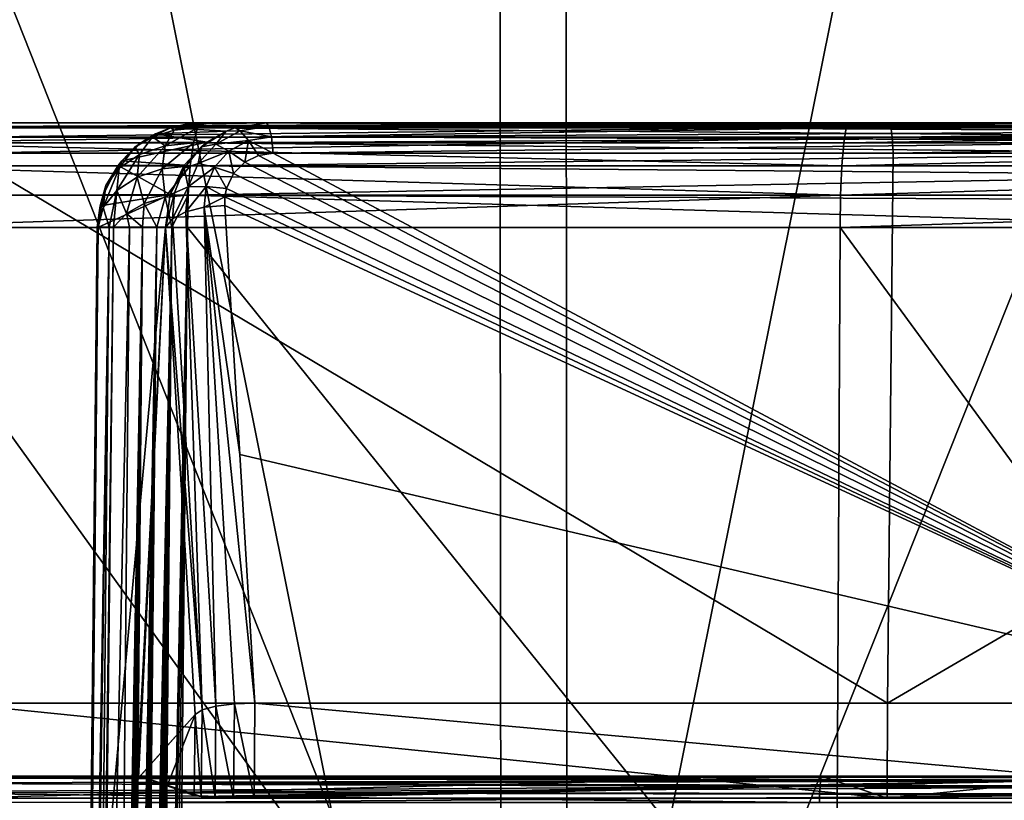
# Model space of a CAD drawing. Header units: metres. Extents: x -92 to 264, y -100 to 50.
# Tile 139 of 656: x -3.43 to -1.56, y -75.08 to -73.6. Entities that reach past the tile are written whole.
import ezdxf

# ---------------------------------------------------------------- set-up
doc = ezdxf.new("R2010")
doc.units = ezdxf.units.M
doc.layers.add('solid_21062050_01', color=7, linetype='CONTINUOUS')

msp = doc.modelspace()

# ---------------------------------------------------------------- linework, layer by layer
at = {"layer": 'solid_21062050_01'}
for points in [[(-5.032088, -64.201744, 19.990297), (-5.010141, -76.706161, 19.883404), (-2.517989, -76.706161, 20.265186)], [(-2.529018, -64.201744, 20.373753), (-5.032088, -64.201744, 19.990297), (-2.517989, -76.706161, 20.265186)], [(-5.032088, -64.201744, -28.982758), (-2.529018, -64.201744, -29.366213), (-5.010141, -76.706161, -28.875864)], [(-2.529018, -64.201744, -29.366213), (-2.517989, -76.706161, -29.257647), (-5.010141, -76.706161, -28.875864)], [(-2.529018, -64.201744, -29.366213), (0, -64.201744, -29.494469), (-2.517989, -76.706161, -29.257647)], [(-2.529018, -64.201744, 20.373753), (0, -76.706161, 20.392885), (0, -64.201744, 20.502008)], [(-2.529018, -64.201744, 20.373753), (-2.517989, -76.706161, 20.265186), (0, -76.706161, 20.392885)], [(-2.517989, -76.706161, -29.257647), (0, -64.201744, -29.494469), (0, -76.706161, -29.385345)], [(-4.770643, -70.231491, -26.940359), (-4.759741, -76.239906, -26.889069), (-2.39298, -76.239906, -27.263927)], [(-2.398461, -70.231491, -27.316074), (-4.770643, -70.231491, -26.940359), (-2.39298, -76.239906, -27.263927)], [(-4.770643, -70.231491, 17.947897), (-2.398461, -70.231491, 18.323614), (-4.759741, -76.239906, 17.896608)], [(-2.398461, -70.231491, 18.323614), (-2.39298, -76.239906, 18.271467), (-4.759741, -76.239906, 17.896608)], [(-2.398461, -70.231491, -27.316074), (0, -76.239906, -27.389338), (0, -70.231491, -27.441772)], [(-2.398461, -70.231491, -27.316074), (-2.39298, -76.239906, -27.263927), (0, -76.239906, -27.389338)], [(-2.398461, -70.231491, 18.323614), (0, -70.231491, 18.449312), (-2.39298, -76.239906, 18.271467)], [(0, -70.231491, 18.449312), (0, -76.239906, 18.396877), (-2.39298, -76.239906, 18.271467)], [(-3.70834, -73.809685, 17.455961), (-1.859345, -73.800003, 17.627474), (-3.698101, -73.800003, 17.395348)], [(-3.70834, -73.809685, 17.455961), (-1.864393, -73.809685, 17.688776), (-1.859345, -73.800003, 17.627474)], [(-3.553401, -73.800003, 16.583008), (-3.698101, -73.800003, 17.395348), (-1.859345, -73.800003, 17.627474)], [(-1.787284, -73.800003, 16.805531), (-3.553401, -73.800003, 16.583008), (-1.859345, -73.800003, 17.627474)], [(-3.54727, -73.807053, 16.546637), (-3.553401, -73.800003, 16.583008), (-1.787284, -73.800003, 16.805531)], [(-1.779836, -73.807053, 16.769176), (-3.54727, -73.807053, 16.546637), (-1.787284, -73.800003, 16.805531)], [(-1.779836, -73.807053, 16.769176), (-3.541994, -73.827263, 16.515339), (-3.54727, -73.807053, 16.546637)], [(-1.777189, -73.827263, 16.737549), (-3.541994, -73.827263, 16.515339), (-1.779836, -73.807053, 16.769176)], [(-3.022974, -73.809364, -25.655615), (-3.115639, -73.802353, -26.478012), (-3.145278, -73.80938, -26.473583)], [(-3.138658, -73.813866, -26.532707), (-3.145278, -73.80938, -26.473583), (-3.115639, -73.802353, -26.478012)], [(-3.138658, -73.813866, -26.532707), (-3.115639, -73.802353, -26.478012), (-3.08541, -73.800003, -26.482531)], [(-3.138658, -73.813866, -26.532707), (-3.08541, -73.800003, -26.482531), (-3.093928, -73.809624, -26.543228)], [(-3.115639, -73.802353, -26.478012), (-2.963449, -73.800003, -25.666468), (-3.08541, -73.800003, -26.482531)], [(-3.022974, -73.809364, -25.655615), (-2.963449, -73.800003, -25.666468), (-3.115639, -73.802353, -26.478012)], [(-1.035896, -73.80674, -26.725327), (-3.093928, -73.809624, -26.543228), (-3.08541, -73.800003, -26.482531)], [(-1.035896, -73.80674, -26.725327), (-1.038131, -73.826508, -26.773289), (-3.093928, -73.809624, -26.543228)], [(-0.992719, -73.800003, -25.84977), (-3.08541, -73.800003, -26.482531), (-2.963449, -73.800003, -25.666468)], [(-0.992719, -73.800003, -25.84977), (-1.033589, -73.800003, -26.673851), (-3.08541, -73.800003, -26.482531)], [(-1.035896, -73.80674, -26.725327), (-3.08541, -73.800003, -26.482531), (-1.033589, -73.800003, -26.673851)], [(-2.958651, -73.806183, -25.632193), (-2.963449, -73.800003, -25.666468), (-3.022974, -73.809364, -25.655615)], [(-3.013203, -73.815178, -25.620262), (-2.958651, -73.806183, -25.632193), (-3.022974, -73.809364, -25.655615)], [(-2.954055, -73.826462, -25.59936), (-2.958651, -73.806183, -25.632193), (-3.013203, -73.815178, -25.620262)], [(-2.958651, -73.806183, -25.632193), (-0.992719, -73.800003, -25.84977), (-2.963449, -73.800003, -25.666468)], [(-0.991334, -73.803993, -25.821863), (-0.992719, -73.800003, -25.84977), (-2.958651, -73.806183, -25.632193)], [(-0.990138, -73.815659, -25.796144), (-0.991334, -73.803993, -25.821863), (-2.958651, -73.806183, -25.632193)], [(-0.990138, -73.815659, -25.796144), (-2.958651, -73.806183, -25.632193), (-2.954055, -73.826462, -25.59936)], [(-1.864393, -73.809685, 17.688776), (-0.00186, -73.800003, 17.705469), (-1.859345, -73.800003, 17.627474)], [(-1.864393, -73.809685, 17.688776), (-0.001863, -73.809685, 17.766979), (-0.00186, -73.800003, 17.705469)], [(-0.894727, -73.800003, 16.861683), (-1.859345, -73.800003, 17.627474), (-0.00186, -73.800003, 17.705469)], [(-0.894727, -73.800003, 16.861683), (-1.787284, -73.800003, 16.805531), (-1.859345, -73.800003, 17.627474)], [(-1.779836, -73.807053, 16.769176), (-1.787284, -73.800003, 16.805531), (-0.894727, -73.800003, 16.861683)], [(-1.779836, -73.807053, 16.769176), (-0.894727, -73.800003, 16.861683), (-0.000001, -73.800003, 16.880379)], [(0, -73.807053, 16.843531), (-1.779836, -73.807053, 16.769176), (-0.000001, -73.800003, 16.880379)], [(-1.777189, -73.827263, 16.737549), (-1.779836, -73.807053, 16.769176), (0, -73.807053, 16.843531)], [(0, -73.827263, 16.81179), (-1.777189, -73.827263, 16.737549), (0, -73.807053, 16.843531)], [(-3.717597, -73.837822, 17.510756), (-1.869042, -73.837784, 17.744102), (-1.864393, -73.809685, 17.688776)], [(-3.70834, -73.809685, 17.455961), (-3.717597, -73.837822, 17.510756), (-1.864393, -73.809685, 17.688776)], [(-3.212915, -73.846092, -26.490021), (-3.200287, -73.837189, -26.465363), (-3.173682, -73.821022, -26.469337)], [(-3.212915, -73.846092, -26.490021), (-3.173682, -73.821022, -26.469337), (-3.179226, -73.826302, -26.514566)], [(-3.212915, -73.846092, -26.490021), (-3.179226, -73.826302, -26.514566), (-3.203915, -73.859772, -26.561855)], [(-3.179226, -73.826302, -26.514566), (-3.155729, -73.843338, -26.585066), (-3.203915, -73.859772, -26.561855)], [(-3.076669, -73.836861, -25.641315), (-3.173682, -73.821022, -26.469337), (-3.200287, -73.837189, -26.465363)], [(-3.179226, -73.826302, -26.514566), (-3.173682, -73.821022, -26.469337), (-3.145278, -73.80938, -26.473583)], [(-3.179226, -73.826302, -26.514566), (-3.145278, -73.80938, -26.473583), (-3.138658, -73.813866, -26.532707)], [(-3.179226, -73.826302, -26.514566), (-3.138658, -73.813866, -26.532707), (-3.155729, -73.843338, -26.585066)], [(-3.039915, -73.815758, -25.651648), (-3.145278, -73.80938, -26.473583), (-3.173682, -73.821022, -26.469337)], [(-3.076669, -73.836861, -25.641315), (-3.039915, -73.815758, -25.651648), (-3.173682, -73.821022, -26.469337)], [(-3.155729, -73.843338, -26.585066), (-3.093928, -73.809624, -26.543228), (-3.101655, -73.837715, -26.598286)], [(-3.138658, -73.813866, -26.532707), (-3.093928, -73.809624, -26.543228), (-3.155729, -73.843338, -26.585066)], [(-3.039915, -73.815758, -25.651648), (-3.022974, -73.809364, -25.655615), (-3.145278, -73.80938, -26.473583)], [(-1.038131, -73.826508, -26.773289), (-3.101655, -73.837715, -26.598286), (-3.093928, -73.809624, -26.543228)], [(-1.038131, -73.826508, -26.773289), (-1.040054, -73.857964, -26.81455), (-3.101655, -73.837715, -26.598286)], [(-3.086441, -73.845619, -25.631327), (-3.039915, -73.815758, -25.651648), (-3.076669, -73.836861, -25.641315)], [(-3.059404, -73.840309, -25.60181), (-3.039915, -73.815758, -25.651648), (-3.086441, -73.845619, -25.631327)], [(-3.059404, -73.840309, -25.60181), (-3.013203, -73.815178, -25.620262), (-3.039915, -73.815758, -25.651648)], [(-2.997633, -73.833656, -25.589827), (-3.013203, -73.815178, -25.620262), (-3.059404, -73.840309, -25.60181)], [(-3.013203, -73.815178, -25.620262), (-3.022974, -73.809364, -25.655615), (-3.039915, -73.815758, -25.651648)], [(-2.997633, -73.833656, -25.589827), (-2.954055, -73.826462, -25.59936), (-3.013203, -73.815178, -25.620262)], [(-2.954055, -73.826462, -25.59936), (-2.997633, -73.833656, -25.589827), (-2.950885, -73.857735, -25.576712)], [(-0.989142, -73.834068, -25.774714), (-0.990138, -73.815659, -25.796144), (-2.954055, -73.826462, -25.59936)], [(-0.989142, -73.834068, -25.774714), (-2.954055, -73.826462, -25.59936), (-2.950885, -73.857735, -25.576712)], [(-1.869042, -73.837784, 17.744102), (-0.001867, -73.837784, 17.822498), (-0.001863, -73.809685, 17.766979)], [(-1.864393, -73.809685, 17.688776), (-1.869042, -73.837784, 17.744102), (-0.001863, -73.809685, 17.766979)], [(-3.717597, -73.837822, 17.510756), (-3.724962, -73.881699, 17.554356), (-1.872743, -73.881599, 17.788141)], [(-3.717597, -73.837822, 17.510756), (-1.872743, -73.881599, 17.788141), (-1.869042, -73.837784, 17.744102)], [(-1.777189, -73.827263, 16.737549), (-3.538336, -73.857735, 16.493639), (-3.541994, -73.827263, 16.515339)], [(-1.777189, -73.827263, 16.737549), (-1.775354, -73.857735, 16.715618), (-3.538336, -73.857735, 16.493639)], [(-3.076669, -73.836861, -25.641315), (-3.200287, -73.837189, -26.465363), (-3.237544, -73.872177, -26.459793)], [(-3.119242, -73.88031, -25.624853), (-3.076669, -73.836861, -25.641315), (-3.237544, -73.872177, -26.459793)], [(-3.212915, -73.846092, -26.490021), (-3.237544, -73.872177, -26.459793), (-3.200287, -73.837189, -26.465363)], [(-3.155729, -73.843338, -26.585066), (-3.161025, -73.886993, -26.629198), (-3.208615, -73.902901, -26.606594)], [(-3.203915, -73.859772, -26.561855), (-3.155729, -73.843338, -26.585066), (-3.208615, -73.902901, -26.606594)], [(-3.161025, -73.886993, -26.629198), (-3.101655, -73.837715, -26.598286), (-3.107805, -73.881546, -26.642115)], [(-3.155729, -73.843338, -26.585066), (-3.101655, -73.837715, -26.598286), (-3.161025, -73.886993, -26.629198)], [(-3.086441, -73.845619, -25.631327), (-3.076669, -73.836861, -25.641315), (-3.119242, -73.88031, -25.624853)], [(-1.040054, -73.857964, -26.81455), (-3.107805, -73.881546, -26.642115), (-3.101655, -73.837715, -26.598286)], [(-3.092794, -73.877228, -25.57958), (-3.059404, -73.840309, -25.60181), (-3.086441, -73.845619, -25.631327)], [(-3.034827, -73.853935, -25.574965), (-3.059404, -73.840309, -25.60181), (-3.092794, -73.877228, -25.57958)], [(-3.034827, -73.853935, -25.574965), (-2.997633, -73.833656, -25.589827), (-3.059404, -73.840309, -25.60181)], [(-3.034827, -73.853935, -25.574965), (-3.004657, -73.87471, -25.561119), (-2.997633, -73.833656, -25.589827)], [(-2.997633, -73.833656, -25.589827), (-3.004657, -73.87471, -25.561119), (-2.978726, -73.861916, -25.570829)], [(-2.997633, -73.833656, -25.589827), (-2.978726, -73.861916, -25.570829), (-2.950885, -73.857735, -25.576712)], [(-0.989142, -73.834068, -25.774714), (-2.950885, -73.857735, -25.576712), (-0.988424, -73.857735, -25.759283)], [(-1.872743, -73.881599, 17.788141), (-0.001871, -73.881599, 17.866693), (-0.001867, -73.837784, 17.822498)], [(-1.869042, -73.837784, 17.744102), (-1.872743, -73.881599, 17.788141), (-0.001867, -73.837784, 17.822498)], [(0, -73.827263, 16.81179), (-1.775354, -73.857735, 16.715618), (-1.777189, -73.827263, 16.737549)], [(0, -73.827263, 16.81179), (0, -73.857735, 16.789785), (-1.775354, -73.857735, 16.715618)], [(-3.538336, -73.857735, 16.493639), (-1.786132, -74.900002, 16.226938), (-3.559016, -74.900002, 15.997023)], [(-3.538336, -73.857735, 16.493639), (-1.775354, -73.857735, 16.715618), (-1.786132, -74.900002, 16.226938)], [(-3.203915, -73.859772, -26.561855), (-3.208615, -73.902901, -26.606594), (-3.246884, -73.92804, -26.576059)], [(-3.242348, -73.885689, -26.530521), (-3.203915, -73.859772, -26.561855), (-3.246884, -73.92804, -26.576059)], [(-3.212915, -73.846092, -26.490021), (-3.242348, -73.885689, -26.530521), (-3.237544, -73.872177, -26.459793)], [(-3.212915, -73.846092, -26.490021), (-3.203915, -73.859772, -26.561855), (-3.242348, -73.885689, -26.530521)], [(-3.119308, -73.885979, -25.607534), (-3.086441, -73.845619, -25.631327), (-3.119242, -73.88031, -25.624853)], [(-3.092794, -73.877228, -25.57958), (-3.086441, -73.845619, -25.631327), (-3.119308, -73.885979, -25.607534)], [(-1.040054, -73.857964, -26.81455), (-1.041535, -73.898994, -26.846333), (-3.107805, -73.881546, -26.642115)], [(-3.06203, -73.884071, -25.556839), (-3.034827, -73.853935, -25.574965), (-3.092794, -73.877228, -25.57958)], [(-3.06203, -73.884071, -25.556839), (-3.025722, -73.895897, -25.548126), (-3.034827, -73.853935, -25.574965)], [(-3.034827, -73.853935, -25.574965), (-3.025722, -73.895897, -25.548126), (-3.004657, -73.87471, -25.561119)], [(-2.978726, -73.861916, -25.570829), (-3.004657, -73.87471, -25.561119), (-0.998169, -74.900002, -25.272266)], [(-2.950885, -73.857735, -25.576712), (-2.978726, -73.861916, -25.570829), (-0.998169, -74.900002, -25.272266)], [(-0.988424, -73.857735, -25.759283), (-2.950885, -73.857735, -25.576712), (-0.998169, -74.900002, -25.272266)], [(0, -73.857735, 16.789785), (0, -74.900002, 16.30377), (-1.786132, -74.900002, 16.226938)], [(-1.775354, -73.857735, 16.715618), (0, -73.857735, 16.789785), (-1.786132, -74.900002, 16.226938)], [(-3.724962, -73.881699, 17.554356), (-3.729721, -73.93705, 17.582531), (-1.875137, -73.936867, 17.816629)], [(-3.724962, -73.881699, 17.554356), (-1.875137, -73.936867, 17.816629), (-1.872743, -73.881599, 17.788141)], [(-3.146239, -73.935921, -25.607777), (-3.244519, -73.88118, -26.458752), (-3.273012, -73.9366, -26.454493)], [(-3.267943, -73.919006, -26.493574), (-3.273012, -73.9366, -26.454493), (-3.244519, -73.88118, -26.458752)], [(-3.267943, -73.919006, -26.493574), (-3.244519, -73.88118, -26.458752), (-3.237544, -73.872177, -26.459793)], [(-3.267943, -73.919006, -26.493574), (-3.237544, -73.872177, -26.459793), (-3.242348, -73.885689, -26.530521)], [(-3.119242, -73.88031, -25.624853), (-3.237544, -73.872177, -26.459793), (-3.244519, -73.88118, -26.458752)], [(-3.146239, -73.935921, -25.607777), (-3.119242, -73.88031, -25.624853), (-3.244519, -73.88118, -26.458752)], [(-3.155446, -73.940903, -26.660301), (-3.161025, -73.886993, -26.629198), (-3.107805, -73.881546, -26.642115)], [(-3.155446, -73.940903, -26.660301), (-3.107805, -73.881546, -26.642115), (-3.111784, -73.936867, -26.670464)], [(-3.119308, -73.885979, -25.607534), (-3.119242, -73.88031, -25.624853), (-3.146239, -73.935921, -25.607777)], [(-3.111752, -73.921326, -25.55603), (-3.092794, -73.877228, -25.57958), (-3.119308, -73.885979, -25.607534)], [(-1.041535, -73.898994, -26.846333), (-3.111784, -73.936867, -26.670464), (-3.107805, -73.881546, -26.642115)], [(-3.06203, -73.884071, -25.556839), (-3.092794, -73.877228, -25.57958), (-3.111752, -73.921326, -25.55603)], [(-3.004657, -73.87471, -25.561119), (-3.025722, -73.895897, -25.548126), (-0.998169, -74.900002, -25.272266)], [(-1.875137, -73.936867, 17.816629), (-0.001874, -73.936867, 17.895283), (-0.001871, -73.881599, 17.866693)], [(-1.872743, -73.881599, 17.788141), (-1.875137, -73.936867, 17.816629), (-0.001871, -73.881599, 17.866693)], [(-3.242348, -73.885689, -26.530521), (-3.246884, -73.92804, -26.576059), (-3.272861, -73.960457, -26.539963)], [(-3.267943, -73.919006, -26.493574), (-3.242348, -73.885689, -26.530521), (-3.272861, -73.960457, -26.539963)], [(-3.195219, -73.952744, -26.64287), (-3.208615, -73.902901, -26.606594), (-3.161025, -73.886993, -26.629198)], [(-3.155446, -73.940903, -26.660301), (-3.195219, -73.952744, -26.64287), (-3.161025, -73.886993, -26.629198)], [(-3.137747, -73.932655, -25.582836), (-3.119308, -73.885979, -25.607534), (-3.146239, -73.935921, -25.607777)], [(-3.111752, -73.921326, -25.55603), (-3.119308, -73.885979, -25.607534), (-3.137747, -73.932655, -25.582836)], [(-1.041535, -73.898994, -26.846333), (-1.042475, -73.946831, -26.866495), (-3.111784, -73.936867, -26.670464)], [(-3.077644, -73.920464, -25.537422), (-3.06203, -73.884071, -25.556839), (-3.111752, -73.921326, -25.55603)], [(-3.077644, -73.920464, -25.537422), (-3.039197, -73.924263, -25.532816), (-3.06203, -73.884071, -25.556839)], [(-3.06203, -73.884071, -25.556839), (-3.039197, -73.924263, -25.532816), (-3.025722, -73.895897, -25.548126)], [(-3.025722, -73.895897, -25.548126), (-3.039197, -73.924263, -25.532816), (-0.998169, -74.900002, -25.272266)], [(-3.267943, -73.919006, -26.493574), (-3.284549, -73.997871, -26.500948), (-3.278621, -73.957153, -26.453655)], [(-3.267943, -73.919006, -26.493574), (-3.272861, -73.960457, -26.539963), (-3.284549, -73.997871, -26.500948)], [(-3.267943, -73.919006, -26.493574), (-3.278621, -73.957153, -26.453655), (-3.273012, -73.9366, -26.454493)], [(-3.228573, -73.971634, -26.619278), (-3.246884, -73.92804, -26.576059), (-3.208615, -73.902901, -26.606594)], [(-3.195219, -73.952744, -26.64287), (-3.228573, -73.971634, -26.619278), (-3.208615, -73.902901, -26.606594)], [(-1.875137, -73.936867, 17.816629), (-3.731413, -73.998253, 17.592546), (-1.875993, -73.998253, 17.826811)], [(-3.729721, -73.93705, 17.582531), (-3.731413, -73.998253, 17.592546), (-1.875137, -73.936867, 17.816629)], [(-3.146239, -73.935921, -25.607777), (-3.283206, -73.998253, -26.452971), (-3.154515, -73.998253, -25.591875)], [(-3.146239, -73.935921, -25.607777), (-3.278621, -73.957153, -26.453655), (-3.283206, -73.998253, -26.452971)], [(-3.146239, -73.935921, -25.607777), (-3.273012, -73.9366, -26.454493), (-3.278621, -73.957153, -26.453655)], [(-3.261692, -73.997589, -26.576971), (-3.272861, -73.960457, -26.539963), (-3.246884, -73.92804, -26.576059)], [(-3.253575, -73.99749, -26.590763), (-3.261692, -73.997589, -26.576971), (-3.246884, -73.92804, -26.576059)], [(-3.228573, -73.971634, -26.619278), (-3.253575, -73.99749, -26.590763), (-3.246884, -73.92804, -26.576059)], [(-3.142847, -73.997993, -26.674095), (-3.155446, -73.940903, -26.660301), (-3.111784, -73.936867, -26.670464)], [(-3.137747, -73.932655, -25.582836), (-3.146239, -73.935921, -25.607777), (-3.154515, -73.998253, -25.591875)], [(-3.137747, -73.932655, -25.582836), (-3.154515, -73.998253, -25.591875), (-3.14182, -73.982224, -25.55887)], [(-3.142847, -73.997993, -26.674095), (-3.111784, -73.936867, -26.670464), (-3.113204, -73.998253, -26.680582)], [(-3.111752, -73.921326, -25.55603), (-3.14182, -73.982224, -25.55887), (-3.116099, -73.968735, -25.533049)], [(-3.111752, -73.921326, -25.55603), (-3.137747, -73.932655, -25.582836), (-3.14182, -73.982224, -25.55887)], [(-3.077644, -73.920464, -25.537422), (-3.116099, -73.968735, -25.533049), (-3.081244, -73.959831, -25.518343)], [(-3.077644, -73.920464, -25.537422), (-3.111752, -73.921326, -25.55603), (-3.116099, -73.968735, -25.533049)], [(-3.111784, -73.936867, -26.670464), (-1.042809, -73.998253, -26.873676), (-3.113204, -73.998253, -26.680582)], [(-1.042475, -73.946831, -26.866495), (-1.042809, -73.998253, -26.873676), (-3.111784, -73.936867, -26.670464)], [(-3.077644, -73.920464, -25.537422), (-3.081244, -73.959831, -25.518343), (-3.042219, -73.940125, -25.52491)], [(-3.077644, -73.920464, -25.537422), (-3.042219, -73.940125, -25.52491), (-3.039197, -73.924263, -25.532816)], [(-3.039197, -73.924263, -25.532816), (-3.042219, -73.940125, -25.52491), (-0.998169, -74.900002, -25.272266)], [(-0.001874, -73.936867, 17.895283), (-1.875993, -73.998253, 17.826811), (-0.001874, -73.998253, 17.9055)], [(-1.875137, -73.936867, 17.816629), (-1.875993, -73.998253, 17.826811), (-0.001874, -73.936867, 17.895283)], [(-3.284549, -73.997871, -26.500948), (-3.283206, -73.998253, -26.452971), (-3.278621, -73.957153, -26.453655)], [(-3.198442, -73.997665, -26.647511), (-3.228573, -73.971634, -26.619278), (-3.195219, -73.952744, -26.64287)], [(-3.171341, -73.99778, -26.663116), (-3.198442, -73.997665, -26.647511), (-3.195219, -73.952744, -26.64287)], [(-3.171341, -73.99778, -26.663116), (-3.195219, -73.952744, -26.64287), (-3.155446, -73.940903, -26.660301)], [(-3.142847, -73.997993, -26.674095), (-3.171341, -73.99778, -26.663116), (-3.155446, -73.940903, -26.660301)], [(-3.081244, -73.959831, -25.518343), (-3.042634, -73.956863, -25.51696), (-3.042219, -73.940125, -25.52491)], [(-3.081244, -73.959831, -25.518343), (-3.014159, -74.428963, -25.298645), (-3.042634, -73.956863, -25.51696)], [(-3.042219, -73.940125, -25.52491), (-3.042634, -73.956863, -25.51696), (-0.998169, -74.900002, -25.272266)], [(-3.042634, -73.956863, -25.51696), (-3.014159, -74.428963, -25.298645), (-0.998169, -74.900002, -25.272266)], [(-3.2825, -73.99778, -26.516453), (-3.284549, -73.997871, -26.500948), (-3.272861, -73.960457, -26.539963)], [(-3.261692, -73.997589, -26.576971), (-3.2825, -73.99778, -26.516453), (-3.272861, -73.960457, -26.539963)], [(-3.223034, -73.997513, -26.627628), (-3.253575, -73.99749, -26.590763), (-3.228573, -73.971634, -26.619278)], [(-3.198442, -73.997665, -26.647511), (-3.223034, -73.997513, -26.627628), (-3.228573, -73.971634, -26.619278)], [(-3.116099, -73.968735, -25.533049), (-3.14182, -73.982224, -25.55887), (-3.085544, -74.912857, -25.128204)], [(-3.081244, -73.959831, -25.518343), (-3.116099, -73.968735, -25.533049), (-3.059278, -74.905876, -25.099413)], [(-3.116099, -73.968735, -25.533049), (-3.085544, -74.912857, -25.128204), (-3.059278, -74.905876, -25.099413)], [(-3.081244, -73.959831, -25.518343), (-2.985424, -74.900002, -25.080866), (-3.014159, -74.428963, -25.298645)], [(-3.081244, -73.959831, -25.518343), (-3.024115, -74.901367, -25.082834), (-2.985424, -74.900002, -25.080866)], [(-3.081244, -73.959831, -25.518343), (-3.059278, -74.905876, -25.099413), (-3.024115, -74.901367, -25.082834)], [(-3.14182, -73.982224, -25.55887), (-3.154515, -73.998253, -25.591875), (-3.085544, -74.912857, -25.128204)], [(-1.889217, -76.558136, 17.848116), (-3.731413, -73.998253, 17.592546), (-3.74448, -75.277626, 17.60166)], [(-1.889217, -76.558136, 17.848116), (-1.875993, -73.998253, 17.826811), (-3.731413, -73.998253, 17.592546)], [(-3.315689, -77.053535, -26.509989), (-3.314496, -77.148758, -26.476324), (-3.284549, -73.997871, -26.500948)], [(-3.314942, -77.02668, -26.519655), (-3.315689, -77.053535, -26.509989), (-3.284549, -73.997871, -26.500948)], [(-3.314942, -77.02668, -26.519655), (-3.284549, -73.997871, -26.500948), (-3.2825, -73.99778, -26.516453)], [(-3.311397, -76.965691, -26.541664), (-3.314942, -77.02668, -26.519655), (-3.2825, -73.99778, -26.516453)], [(-3.284549, -73.997871, -26.500948), (-3.314496, -77.148758, -26.476324), (-3.298845, -75.572861, -26.464647)], [(-3.311397, -76.965691, -26.541664), (-3.2825, -73.99778, -26.516453), (-3.261692, -73.997589, -26.576971)], [(-3.305092, -76.904831, -26.563972), (-3.311397, -76.965691, -26.541664), (-3.261692, -73.997589, -26.576971)], [(-3.288975, -76.810966, -26.599049), (-3.305092, -76.904831, -26.563972), (-3.261692, -73.997589, -26.576971)], [(-3.284549, -73.997871, -26.500948), (-3.298845, -75.572861, -26.464647), (-3.283206, -73.998253, -26.452971)], [(-3.154515, -73.998253, -25.591875), (-3.298845, -75.572861, -26.464647), (-3.208573, -75.051888, -25.89138)], [(-3.154515, -73.998253, -25.591875), (-3.283206, -73.998253, -26.452971), (-3.298845, -75.572861, -26.464647)], [(-3.288975, -76.810966, -26.599049), (-3.261692, -73.997589, -26.576971), (-3.253575, -73.99749, -26.590763)], [(-3.28414, -76.790176, -26.606941), (-3.288975, -76.810966, -26.599049), (-3.253575, -73.99749, -26.590763)], [(-3.28414, -76.790176, -26.606941), (-3.253575, -73.99749, -26.590763), (-3.223034, -73.997513, -26.627628)], [(-3.28414, -76.790176, -26.606941), (-3.223034, -73.997513, -26.627628), (-3.248557, -76.684372, -26.648642)], [(-3.248557, -76.684372, -26.648642), (-3.223034, -73.997513, -26.627628), (-3.198442, -73.997665, -26.647511)], [(-3.243007, -76.67247, -26.653442), (-3.248557, -76.684372, -26.648642), (-3.198442, -73.997665, -26.647511)], [(-3.237403, -76.661072, -26.657949), (-3.243007, -76.67247, -26.653442), (-3.198442, -73.997665, -26.647511)], [(-3.231771, -76.650177, -26.662167), (-3.237403, -76.661072, -26.657949), (-3.198442, -73.997665, -26.647511)], [(-3.226119, -76.639786, -26.666105), (-3.231771, -76.650177, -26.662167), (-3.198442, -73.997665, -26.647511)], [(-3.220412, -76.629898, -26.669809), (-3.226119, -76.639786, -26.666105), (-3.198442, -73.997665, -26.647511)], [(-3.220412, -76.629898, -26.669809), (-3.198442, -73.997665, -26.647511), (-3.171341, -73.99778, -26.663116)], [(-3.21467, -76.620514, -26.673273), (-3.220412, -76.629898, -26.669809), (-3.171341, -73.99778, -26.663116)], [(-3.208855, -76.611649, -26.676529), (-3.21467, -76.620514, -26.673273), (-3.171341, -73.99778, -26.663116)], [(-3.202979, -76.603302, -26.679577), (-3.208855, -76.611649, -26.676529), (-3.171341, -73.99778, -26.663116)], [(-3.154515, -73.998253, -25.591875), (-3.208573, -75.051888, -25.89138), (-3.205951, -75.041229, -25.874464)], [(-3.098866, -74.921295, -25.165022), (-3.154515, -73.998253, -25.591875), (-3.205951, -75.041229, -25.874464)], [(-3.197011, -76.59552, -26.682438), (-3.202979, -76.603302, -26.679577), (-3.171341, -73.99778, -26.663116)], [(-3.197011, -76.59552, -26.682438), (-3.171341, -73.99778, -26.663116), (-3.142847, -73.997993, -26.674095)], [(-3.190939, -76.588303, -26.685114), (-3.197011, -76.59552, -26.682438), (-3.142847, -73.997993, -26.674095)], [(-3.184756, -76.581696, -26.687607), (-3.190939, -76.588303, -26.685114), (-3.142847, -73.997993, -26.674095)], [(-3.178426, -76.575775, -26.689928), (-3.184756, -76.581696, -26.687607), (-3.142847, -73.997993, -26.674095)], [(-3.171967, -76.570549, -26.692062), (-3.178426, -76.575775, -26.689928), (-3.142847, -73.997993, -26.674095)], [(-3.165379, -76.566193, -26.694002), (-3.171967, -76.570549, -26.692062), (-3.142847, -73.997993, -26.674095)], [(-3.165379, -76.566193, -26.694002), (-3.142847, -73.997993, -26.674095), (-3.113204, -73.998253, -26.680582)], [(-3.158655, -76.562683, -26.695745), (-3.165379, -76.566193, -26.694002), (-3.113204, -73.998253, -26.680582)], [(-3.148662, -76.559288, -26.697903), (-3.158655, -76.562683, -26.695745), (-3.113204, -73.998253, -26.680582)], [(-3.085544, -74.912857, -25.128204), (-3.154515, -73.998253, -25.591875), (-3.098866, -74.921295, -25.165022)], [(-3.148662, -76.559288, -26.697903), (-3.113204, -73.998253, -26.680582), (-3.126011, -75.277626, -26.690056)], [(-3.126011, -75.277626, -26.690056), (-3.113204, -73.998253, -26.680582), (-1.04934, -76.558136, -26.895735)], [(-1.04934, -76.558136, -26.895735), (-3.113204, -73.998253, -26.680582), (-1.042809, -73.998253, -26.873676)], [(-1.889217, -76.558136, 17.848116), (-0.001888, -76.558136, 17.927839), (-1.875993, -73.998253, 17.826811)], [(-0.001888, -76.558136, 17.927839), (-0.001874, -73.998253, 17.9055), (-1.875993, -73.998253, 17.826811)], [(-3.014159, -74.428963, -25.298645), (-2.985424, -74.900002, -25.080866), (-0.998169, -74.900002, -25.272266)], [(-1.786861, -75.080002, 16.226875), (-3.560557, -75.080002, 15.996755), (-3.559016, -74.900002, 15.997023)], [(-1.786861, -75.080002, 16.226875), (-3.559016, -74.900002, 15.997023), (-1.786132, -74.900002, 16.226938)], [(-3.059278, -74.905876, -25.099413), (-3.085544, -74.912857, -25.128204), (-3.060916, -75.078468, -25.099306)], [(-3.059278, -74.905876, -25.099413), (-3.060916, -75.078468, -25.099306), (-3.025804, -75.079605, -25.082659)], [(-3.024115, -74.901367, -25.082834), (-3.059278, -74.905876, -25.099413), (-3.025804, -75.079605, -25.082659)], [(-3.024115, -74.901367, -25.082834), (-3.025804, -75.079605, -25.082659), (-2.986971, -75.080002, -25.080643)], [(-3.024115, -74.901367, -25.082834), (-2.986971, -75.080002, -25.080643), (-2.985424, -74.900002, -25.080866)], [(-2.985424, -74.900002, -25.080866), (-2.986971, -75.080002, -25.080643), (-0.998668, -75.080002, -25.272242)], [(-0.998169, -74.900002, -25.272266), (-2.985424, -74.900002, -25.080866), (-0.998668, -75.080002, -25.272242)], [(-1.786861, -75.080002, 16.226875), (-1.786132, -74.900002, 16.226938), (0, -74.900002, 16.30377)], [(0, -75.080002, 16.30377), (-1.786861, -75.080002, 16.226875), (0, -74.900002, 16.30377)], [(-3.098866, -74.921295, -25.165022), (-3.205951, -75.041229, -25.874464), (-3.202983, -75.038208, -25.854784)], [(-3.098866, -74.921295, -25.165022), (-3.202983, -75.038208, -25.854784), (-3.151563, -75.056496, -25.509647)], [(-3.098866, -74.921295, -25.165022), (-3.151563, -75.056496, -25.509647), (-3.100191, -75.074768, -25.164831)], [(-3.098866, -74.921295, -25.165022), (-3.100191, -75.074768, -25.164831), (-3.087027, -75.076775, -25.128132)], [(-3.085544, -74.912857, -25.128204), (-3.098866, -74.921295, -25.165022), (-3.087027, -75.076775, -25.128132)], [(-3.085544, -74.912857, -25.128204), (-3.087027, -75.076775, -25.128132), (-3.060916, -75.078468, -25.099306)], [(-1.91192, -75.039986, 17.032486), (-3.801616, -75.041229, 16.784155), (-3.7981, -75.038208, 16.764565)], [(-1.910499, -75.038208, 17.016485), (-3.7981, -75.038208, 16.764565), (-3.560557, -75.080002, 15.996755)], [(-1.91192, -75.039986, 17.032486), (-3.7981, -75.038208, 16.764565), (-1.910499, -75.038208, 17.016485)], [(-1.910499, -75.038208, 17.016485), (-3.560557, -75.080002, 15.996755), (-1.786861, -75.080002, 16.226875)], [(-3.205951, -75.041229, -25.874464), (-1.073451, -75.038208, -26.066919), (-3.202983, -75.038208, -25.854784)], [(-1.07425, -75.039986, -26.082964), (-1.073451, -75.038208, -26.066919), (-3.205951, -75.041229, -25.874464)], [(-3.087027, -75.076775, -25.128132), (-3.151563, -75.056496, -25.509647), (-3.202983, -75.038208, -25.854784)], [(-1.073451, -75.038208, -26.066919), (-3.087027, -75.076775, -25.128132), (-3.202983, -75.038208, -25.854784)], [(-1.073451, -75.038208, -26.066919), (-3.060916, -75.078468, -25.099306), (-3.087027, -75.076775, -25.128132)], [(-1.073451, -75.038208, -26.066919), (-3.025804, -75.079605, -25.082659), (-3.060916, -75.078468, -25.099306)], [(-1.073451, -75.038208, -26.066919), (-2.986971, -75.080002, -25.080643), (-3.025804, -75.079605, -25.082659)], [(-1.073451, -75.038208, -26.066919), (-0.998668, -75.080002, -25.272242), (-2.986971, -75.080002, -25.080643)], [(-0.001911, -75.039986, 17.117216), (-1.91192, -75.039986, 17.032486), (-1.910499, -75.038208, 17.016485)], [(-0.001909, -75.038208, 17.101152), (-1.910499, -75.038208, 17.016485), (-1.786861, -75.080002, 16.226875)], [(-0.001911, -75.039986, 17.117216), (-1.910499, -75.038208, 17.016485), (-0.001909, -75.038208, 17.101152)], [(-0.001909, -75.038208, 17.101152), (-1.786861, -75.080002, 16.226875), (0, -75.080002, 16.30377)], [(-1.914254, -75.057915, 17.058764), (-3.806876, -75.068428, 16.812326), (-3.80471, -75.051888, 16.800991)], [(-1.914254, -75.057915, 17.058764), (-1.914923, -75.072197, 17.066296), (-3.806876, -75.068428, 16.812326)], [(-1.913217, -75.046791, 17.047087), (-3.80471, -75.051888, 16.800991), (-3.801616, -75.041229, 16.784155)], [(-1.913217, -75.046791, 17.047087), (-1.914254, -75.057915, 17.058764), (-3.80471, -75.051888, 16.800991)], [(-1.91192, -75.039986, 17.032486), (-1.913217, -75.046791, 17.047087), (-3.801616, -75.041229, 16.784155)], [(-3.298845, -75.572861, -26.464647), (-3.210422, -75.06842, -25.902773), (-3.208573, -75.051888, -25.89138)], [(-1.075561, -75.057915, -26.10931), (-3.208573, -75.051888, -25.89138), (-3.210422, -75.06842, -25.902773)], [(-1.075561, -75.057915, -26.10931), (-3.210422, -75.06842, -25.902773), (-1.075937, -75.072197, -26.116863)], [(-1.074978, -75.046791, -26.097603), (-3.205951, -75.041229, -25.874464), (-3.208573, -75.051888, -25.89138)], [(-1.074978, -75.046791, -26.097603), (-3.208573, -75.051888, -25.89138), (-1.075561, -75.057915, -26.10931)], [(-1.07425, -75.039986, -26.082964), (-3.205951, -75.041229, -25.874464), (-1.074978, -75.046791, -26.097603)], [(-3.087027, -75.076775, -25.128132), (-3.100191, -75.074768, -25.164831), (-3.151563, -75.056496, -25.509647)], [(-0.001914, -75.072197, 17.151157), (-1.914923, -75.072197, 17.066296), (-1.914254, -75.057915, 17.058764)], [(-0.001913, -75.057915, 17.143597), (-1.914254, -75.057915, 17.058764), (-1.913217, -75.046791, 17.047087)], [(-0.001913, -75.057915, 17.143597), (-0.001914, -75.072197, 17.151157), (-1.914254, -75.057915, 17.058764)], [(-0.001912, -75.046791, 17.131874), (-1.913217, -75.046791, 17.047087), (-1.91192, -75.039986, 17.032486)], [(-0.001912, -75.046791, 17.131874), (-0.001913, -75.057915, 17.143597), (-1.913217, -75.046791, 17.047087)], [(-0.001911, -75.039986, 17.117216), (-0.001912, -75.046791, 17.131874), (-1.91192, -75.039986, 17.032486)], [(-1.915154, -75.088142, 17.068897), (-3.807756, -75.088142, 16.81629), (-3.806876, -75.068428, 16.812326)], [(-1.914923, -75.072197, 17.066296), (-1.915154, -75.088142, 17.068897), (-3.806876, -75.068428, 16.812326)], [(-3.298845, -75.572861, -26.464647), (-3.211191, -75.088142, -25.906759), (-3.210422, -75.06842, -25.902773)], [(-1.075937, -75.072197, -26.116863), (-3.210422, -75.06842, -25.902773), (-3.211191, -75.088142, -25.906759)], [(-1.075937, -75.072197, -26.116863), (-3.211191, -75.088142, -25.906759), (-1.076066, -75.088142, -26.119473)], [(-1.914923, -75.072197, 17.066296), (-0.001914, -75.088142, 17.15377), (-1.915154, -75.088142, 17.068897)], [(-0.001914, -75.072197, 17.151157), (-0.001914, -75.088142, 17.15377), (-1.914923, -75.072197, 17.066296)]]:
    msp.add_3dface(points, dxfattribs=at)

doc.saveas('drawing.dxf')
